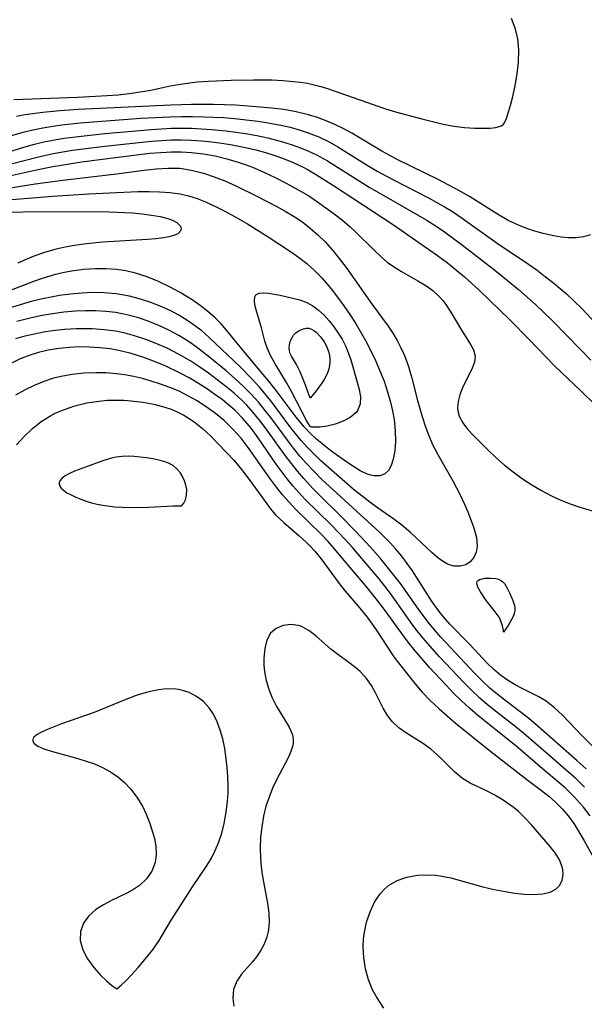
# Model space of a CAD drawing. Header units: inches. Extents: x 1073367 to 1082519, y 1569854 to 1574957.
# Tile 428 of 565: x 1078343 to 1078431, y 1573652 to 1573805. Entities that reach past the tile are written whole.
import ezdxf

# ---------------------------------------------------------------- set-up
doc = ezdxf.new("R2010")
doc.units = ezdxf.units.IN
doc.header["$MEASUREMENT"] = 0
doc.layers.add('CGG_CurvaNivelLidar_v1', color=7, linetype='Continuous', lineweight=30, true_color=0x008008)

msp = doc.modelspace()

# ---------------------------------------------------------------- linework, layer by layer
at = {"layer": 'CGG_CurvaNivelLidar_v1'}
for points in [[(1078342.5406, 1573792.815, 71.5), (1078352.4249, 1573793.1663, 71.5), (1078356.138, 1573793.3362, 71.5), (1078358.7518, 1573793.5386, 71.5), (1078360.4421, 1573793.7257, 71.5), (1078362.1177, 1573793.9611, 71.5), (1078363.7748, 1573794.2512, 71.5), (1078366.8126, 1573794.8869, 71.5), (1078368.7173, 1573795.2256, 71.5), (1078371.0092, 1573795.5054, 71.5), (1078372.7562, 1573795.6471, 71.5), (1078376.2707, 1573795.8078, 71.5), (1078379.7067, 1573795.8599, 71.5), (1078382.5974, 1573795.8173, 71.5), (1078384.2776, 1573795.7338, 71.5), (1078385.9341, 1573795.5982, 71.5), (1078387.0395, 1573795.4694, 71.5), (1078388.1268, 1573795.2988, 71.5), (1078389.1607, 1573795.0825, 71.5), (1078390.1709, 1573794.8135, 71.5), (1078391.2251, 1573794.4719, 71.5), (1078400.2229, 1573791.3525, 71.5), (1078401.743, 1573790.8703, 71.5), (1078405.8535, 1573789.7837, 71.5), (1078409.1532, 1573788.9763, 71.5), (1078410.7886, 1573788.6661, 71.5), (1078412.441, 1573788.457, 71.5), (1078413.9902, 1573788.3514, 71.5), (1078415.3831, 1573788.3285, 71.5), (1078416.4506, 1573788.3683, 71.5), (1078417.3241, 1573788.4709, 71.5), (1078418.201, 1573788.7177, 71.5), (1078418.5, 1573788.9788, 71.5), (1078418.6515, 1573789.1948, 71.5), (1078418.9503, 1573789.8605, 71.5), (1078419.3578, 1573791.0163, 71.5), (1078419.6702, 1573792.0611, 71.5), (1078419.9805, 1573793.257, 71.5), (1078420.3391, 1573794.943, 71.5), (1078420.6285, 1573796.7502, 71.5), (1078420.8207, 1573798.6068, 71.5), (1078420.8805, 1573800.461, 71.5), (1078420.7389, 1573802.2288, 71.5), (1078420.3405, 1573803.872, 71.5), (1078419.7454, 1573805.3549, 71.5)], [(1078432.013, 1573771.7845, 71), (1078430.9264, 1573771.4585, 71), (1078429.7666, 1573771.306, 71), (1078428.5554, 1573771.307, 71), (1078427.4556, 1573771.4207, 71), (1078426.333, 1573771.6151, 71), (1078424.6729, 1573771.9983, 71), (1078422.9948, 1573772.489, 71), (1078421.3233, 1573773.0889, 71), (1078419.2456, 1573774.0273, 71), (1078417.5649, 1573774.9766, 71), (1078413.2393, 1573777.7349, 71), (1078411.486, 1573778.7449, 71), (1078408.4643, 1573780.3185, 71), (1078401.9983, 1573783.4676, 71), (1078399.6138, 1573784.7668, 71), (1078394.9861, 1573787.5752, 71), (1078393.6435, 1573788.3121, 71), (1078392.3518, 1573788.9323, 71), (1078391.0208, 1573789.495, 71), (1078389.6626, 1573789.9949, 71), (1078388.2781, 1573790.425, 71), (1078386.3229, 1573790.8943, 71), (1078384.4213, 1573791.2204, 71), (1078382.4949, 1573791.4603, 71), (1078379.541, 1573791.7247, 71), (1078376.9421, 1573791.8867, 71), (1078373.5279, 1573791.9908, 71), (1078370.1051, 1573792.0012, 71), (1078366.9056, 1573791.9304, 71), (1078352.5579, 1573791.2226, 71), (1078349.6562, 1573791.0308, 71), (1078347.0493, 1573790.768, 71), (1078344.2622, 1573790.3864, 71), (1078342.9451, 1573790.1642, 71)], [(1078341.3159, 1573786.9651, 70.5), (1078343.9864, 1573787.7242, 70.5), (1078345.502, 1573788.0862, 70.5), (1078347.0308, 1573788.3984, 70.5), (1078348.5712, 1573788.6611, 70.5), (1078349.9914, 1573788.8586, 70.5), (1078352.8508, 1573789.1607, 70.5), (1078362.2535, 1573789.8723, 70.5), (1078366.7449, 1573790.1198, 70.5), (1078368.5321, 1573790.1651, 70.5), (1078370.2691, 1573790.1634, 70.5), (1078372.0053, 1573790.1233, 70.5), (1078375.0561, 1573789.9742, 70.5), (1078376.7913, 1573789.8347, 70.5), (1078379.9882, 1573789.4719, 70.5), (1078381.4484, 1573789.2587, 70.5), (1078383.9685, 1573788.8043, 70.5), (1078385.4004, 1573788.4781, 70.5), (1078386.8115, 1573788.0932, 70.5), (1078388.1966, 1573787.64, 70.5), (1078389.8524, 1573786.9787, 70.5), (1078391.4564, 1573786.2035, 70.5), (1078392.7905, 1573785.454, 70.5), (1078397.3364, 1573782.6095, 70.5), (1078398.9114, 1573781.6846, 70.5), (1078401.4297, 1573780.3358, 70.5), (1078406.8966, 1573777.5443, 70.5), (1078409.4671, 1573776.1045, 70.5), (1078410.591, 1573775.412, 70.5), (1078411.9644, 1573774.493, 70.5), (1078417.5517, 1573770.49, 70.5), (1078422.3725, 1573767.2466, 70.5), (1078423.7207, 1573766.2907, 70.5), (1078425.0441, 1573765.2984, 70.5), (1078426.3403, 1573764.2696, 70.5), (1078428.2661, 1573762.6158, 70.5), (1078429.4677, 1573761.4978, 70.5), (1078430.6398, 1573760.3476, 70.5), (1078432.9038, 1573757.9675, 70.5)], [(1078338.5612, 1573783.6787, 70), (1078344.0796, 1573785.4064, 70), (1078345.7554, 1573785.8681, 70), (1078347.1777, 1573786.2057, 70), (1078348.6111, 1573786.4948, 70), (1078350.3482, 1573786.7821, 70), (1078352.0961, 1573787.0196, 70), (1078356.6403, 1573787.5028, 70), (1078363.9184, 1573788.1501, 70), (1078366.9973, 1573788.3203, 70), (1078368.5366, 1573788.3488, 70), (1078370.1039, 1573788.3271, 70), (1078371.6695, 1573788.258, 70), (1078373.2324, 1573788.1465, 70), (1078375.5034, 1573787.9167, 70), (1078378.5005, 1573787.501, 70), (1078380.2421, 1573787.1925, 70), (1078381.9666, 1573786.8255, 70), (1078383.2919, 1573786.4925, 70), (1078384.6017, 1573786.1173, 70), (1078385.8938, 1573785.6995, 70), (1078387.0212, 1573785.291, 70), (1078388.1285, 1573784.8387, 70), (1078389.4896, 1573784.1948, 70), (1078391.1862, 1573783.2518, 70), (1078397.6611, 1573779.1876, 70), (1078400.2951, 1573777.6706, 70), (1078403.3764, 1573775.956, 70), (1078406.5167, 1573774.119, 70), (1078408.0517, 1573773.1452, 70), (1078409.3371, 1573772.2709, 70), (1078412.3636, 1573770.0402, 70), (1078417.4094, 1573766.0837, 70), (1078420.824, 1573763.3125, 70), (1078423.469, 1573760.9689, 70), (1078426.0193, 1573758.5336, 70), (1078428.4961, 1573756.0374, 70), (1078432.0508, 1573752.3504, 70)], [(1078338.4401, 1573781.8669, 69.5), (1078346.1415, 1573783.8576, 69.5), (1078348.6221, 1573784.4132, 69.5), (1078351.655, 1573784.9265, 69.5), (1078353.3193, 1573785.1566, 69.5), (1078356.6618, 1573785.5569, 69.5), (1078363.8744, 1573786.3177, 69.5), (1078365.46, 1573786.4379, 69.5), (1078366.9993, 1573786.5122, 69.5), (1078368.5379, 1573786.5333, 69.5), (1078370.1036, 1573786.4904, 69.5), (1078371.6661, 1573786.3849, 69.5), (1078373.2502, 1573786.2182, 69.5), (1078374.8288, 1573786.0011, 69.5), (1078376.4011, 1573785.7422, 69.5), (1078378.486, 1573785.3366, 69.5), (1078380.0997, 1573784.962, 69.5), (1078381.5781, 1573784.5596, 69.5), (1078383.0377, 1573784.1018, 69.5), (1078384.4751, 1573783.5859, 69.5), (1078385.8856, 1573783.006, 69.5), (1078387.4282, 1573782.273, 69.5), (1078388.1845, 1573781.8742, 69.5), (1078389.5209, 1573781.1059, 69.5), (1078392.1327, 1573779.4441, 69.5), (1078401.4651, 1573773.3353, 69.5), (1078408.2885, 1573768.5717, 69.5), (1078409.7977, 1573767.4395, 69.5), (1078411.2718, 1573766.261, 69.5), (1078412.4394, 1573765.279, 69.5), (1078414.6956, 1573763.2382, 69.5), (1078419.5274, 1573758.536, 69.5), (1078422.485, 1573755.5617, 69.5), (1078426.4136, 1573751.4522, 69.5), (1078430.5454, 1573747.5505, 69.5), (1078432.6691, 1573745.4545, 69.5)], [(1078339.9692, 1573780.5163, 69), (1078346.046, 1573781.8702, 69), (1078348.5878, 1573782.3866, 69), (1078351.2006, 1573782.827, 69), (1078353.0152, 1573783.0971, 69), (1078361.9869, 1573784.2743, 69), (1078363.6591, 1573784.4524, 69), (1078365.3292, 1573784.5888, 69), (1078366.9967, 1573784.6647, 69), (1078368.5422, 1573784.6618, 69), (1078370.1121, 1573784.572, 69), (1078371.9528, 1573784.3553, 69), (1078373.779, 1573784.0309, 69), (1078375.5865, 1573783.6062, 69), (1078377.3694, 1573783.0796, 69), (1078378.4529, 1573782.7023, 69), (1078379.5637, 1573782.2744, 69), (1078381.3269, 1573781.5215, 69), (1078383.0656, 1573780.7036, 69), (1078384.7799, 1573779.833, 69), (1078387.1419, 1573778.5239, 69), (1078388.2923, 1573777.8238, 69), (1078389.6443, 1573776.9332, 69), (1078392.2598, 1573775.0449, 69), (1078393.5193, 1573774.0553, 69), (1078394.7304, 1573773.026, 69), (1078395.5519, 1573772.27, 69), (1078398.4832, 1573769.3378, 69), (1078399.5732, 1573768.32, 69), (1078400.4823, 1573767.5688, 69), (1078401.4284, 1573766.8828, 69), (1078402.6863, 1573766.1008, 69), (1078405.2378, 1573764.6808, 69), (1078406.4593, 1573763.9372, 69), (1078407.5549, 1573763.1364, 69), (1078408.4988, 1573762.272, 69), (1078409.1268, 1573761.5661, 69), (1078409.6903, 1573760.8214, 69), (1078410.5122, 1573759.5223, 69), (1078411.968, 1573756.9841, 69), (1078413.3621, 1573754.9076, 69), (1078413.8749, 1573753.9435, 69), (1078414.1067, 1573752.9683, 69), (1078413.9999, 1573752.0586, 69), (1078413.6615, 1573751.1072, 69), (1078412.1536, 1573748.0487, 69), (1078411.7375, 1573746.9923, 69), (1078411.4582, 1573745.9301, 69), (1078411.3801, 1573744.8787, 69), (1078411.4595, 1573744.2536, 69), (1078411.629, 1573743.6858, 69), (1078412.1746, 1573742.65, 69), (1078412.943, 1573741.6498, 69), (1078413.8617, 1573740.6582, 69), (1078416.0792, 1573738.4455, 69), (1078417.339, 1573737.2376, 69), (1078418.6605, 1573736.08, 69), (1078420.0198, 1573735.0208, 69), (1078421.4488, 1573733.9585, 69), (1078422.8861, 1573733.0085, 69), (1078424.3985, 1573732.1248, 69), (1078425.9643, 1573731.3077, 69), (1078427.3837, 1573730.6453, 69), (1078428.8293, 1573730.0598, 69), (1078430.2067, 1573729.5913, 69), (1078433.6708, 1573728.5516, 69)], [(1078326.9982, 1573776.6566, 68.5), (1078345.8728, 1573779.7166, 68.5), (1078350.143, 1573780.3003, 68.5), (1078358.4749, 1573781.2652, 68.5), (1078362.7813, 1573781.8268, 68.5), (1078364.6163, 1573782.0361, 68.5), (1078366.4335, 1573782.1535, 68.5), (1078368.2315, 1573782.1164, 68.5), (1078368.6493, 1573782.0778, 68.5), (1078370.3258, 1573781.8005, 68.5), (1078371.9849, 1573781.3632, 68.5), (1078373.6296, 1573780.804, 68.5), (1078375.2617, 1573780.1521, 68.5), (1078376.9953, 1573779.3781, 68.5), (1078380.2596, 1573777.792, 68.5), (1078383.231, 1573776.2531, 68.5), (1078384.6488, 1573775.465, 68.5), (1078386.0322, 1573774.6329, 68.5), (1078387.3666, 1573773.7386, 68.5), (1078388.5363, 1573772.8429, 68.5), (1078389.7134, 1573771.8031, 68.5), (1078390.8276, 1573770.6897, 68.5), (1078391.9586, 1573769.436, 68.5), (1078393.0336, 1573768.127, 68.5), (1078394.086, 1573766.7343, 68.5), (1078398.1479, 1573761.0075, 68.5), (1078400.6206, 1573757.6141, 68.5), (1078401.3556, 1573756.5138, 68.5), (1078402.008, 1573755.4052, 68.5), (1078402.5978, 1573754.2575, 68.5), (1078403.1253, 1573753.0749, 68.5), (1078403.7673, 1573751.351, 68.5), (1078404.3065, 1573749.5814, 68.5), (1078405.1908, 1573746.1131, 68.5), (1078405.8848, 1573743.5851, 68.5), (1078406.3401, 1573742.1632, 68.5), (1078406.8603, 1573740.7651, 68.5), (1078407.5647, 1573739.1719, 68.5), (1078408.354, 1573737.6179, 68.5), (1078410.6282, 1573733.6468, 68.5), (1078411.7802, 1573731.4513, 68.5), (1078412.4041, 1573730.1207, 68.5), (1078412.9717, 1573728.8072, 68.5), (1078413.9185, 1573726.3316, 68.5), (1078414.3248, 1573724.8554, 68.5), (1078414.4413, 1573723.4971, 68.5), (1078414.2713, 1573722.5653, 68.5), (1078413.8977, 1573721.7497, 68.5), (1078413.3544, 1573721.085, 68.5), (1078412.667, 1573720.6145, 68.5), (1078411.7793, 1573720.3679, 68.5), (1078410.8093, 1573720.4, 68.5), (1078409.819, 1573720.7091, 68.5), (1078409.0335, 1573721.1618, 68.5), (1078408.2548, 1573721.7579, 68.5), (1078407.4637, 1573722.4554, 68.5), (1078404.1024, 1573725.5871, 68.5), (1078402.7153, 1573726.7475, 68.5), (1078401.4912, 1573727.6563, 68.5), (1078398.9537, 1573729.4347, 68.5), (1078397.7534, 1573730.3276, 68.5), (1078395.2077, 1573732.3552, 68.5), (1078393.8709, 1573733.4833, 68.5), (1078390.1947, 1573736.7535, 68.5), (1078389.1652, 1573737.7168, 68.5), (1078388.127, 1573738.7774, 68.5), (1078387.1328, 1573739.8867, 68.5), (1078386.1792, 1573741.0373, 68.5), (1078385.2147, 1573742.2832, 68.5), (1078382.604, 1573745.7856, 68.5), (1078381.7396, 1573746.8802, 68.5), (1078380.6527, 1573748.1602, 68.5), (1078379.5204, 1573749.4008, 68.5), (1078377.6324, 1573751.3161, 68.5), (1078373.8464, 1573754.9602, 68.5), (1078372.8076, 1573755.9271, 68.5), (1078371.7384, 1573756.8531, 68.5), (1078370.5908, 1573757.7429, 68.5), (1078369.3947, 1573758.566, 68.5), (1078368.1536, 1573759.3194, 68.5), (1078366.8964, 1573759.9866, 68.5), (1078365.6044, 1573760.5866, 68.5), (1078363.9269, 1573761.254, 68.5), (1078362.2123, 1573761.8186, 68.5), (1078360.4673, 1573762.273, 68.5), (1078358.4233, 1573762.6371, 68.5), (1078356.5402, 1573762.7979, 68.5), (1078354.8126, 1573762.8226, 68.5), (1078353.077, 1573762.7519, 68.5), (1078351.3387, 1573762.5979, 68.5), (1078349.6029, 1573762.3655, 68.5), (1078348.5959, 1573762.1935, 68.5), (1078346.9781, 1573761.8568, 68.5), (1078345.2557, 1573761.4295, 68.5), (1078343.5413, 1573760.9521, 68.5), (1078340.1336, 1573759.9054, 68.5)], [(1078342.2871, 1573777.2579, 68), (1078348.5435, 1573777.7803, 68), (1078354.1868, 1573778.1417, 68), (1078358.5322, 1573778.367, 68), (1078361.8215, 1573778.4981, 68), (1078363.5476, 1573778.5211, 68), (1078365.161, 1573778.4878, 68), (1078366.7546, 1573778.3722, 68), (1078368.3227, 1573778.1401, 68), (1078369.6551, 1573777.8228, 68), (1078370.9662, 1573777.4083, 68), (1078372.2579, 1573776.9132, 68), (1078373.8206, 1573776.2145, 68), (1078375.3611, 1573775.4395, 68), (1078376.8826, 1573774.6081, 68), (1078378.7685, 1573773.5077, 68), (1078382.0186, 1573771.4986, 68), (1078385.7987, 1573769.0057, 68), (1078386.9298, 1573768.19, 68), (1078388.0194, 1573767.3248, 68), (1078389.193, 1573766.2606, 68), (1078390.3003, 1573765.1178, 68), (1078391.773, 1573763.391, 68), (1078392.7794, 1573762.1029, 68), (1078393.7521, 1573760.7771, 68), (1078394.687, 1573759.4153, 68), (1078395.5246, 1573758.1066, 68), (1078396.3252, 1573756.7703, 68), (1078397.0891, 1573755.4102, 68), (1078397.8135, 1573754.0285, 68), (1078398.6494, 1573752.2869, 68), (1078399.3438, 1573750.6897, 68), (1078399.9748, 1573749.0757, 68), (1078400.5313, 1573747.4504, 68), (1078400.9959, 1573745.8194, 68), (1078401.2982, 1573744.4663, 68), (1078401.5241, 1573743.1249, 68), (1078401.7051, 1573741.3887, 68), (1078401.7394, 1573739.7291, 68), (1078401.6275, 1573738.2946, 68), (1078401.3943, 1573737.0029, 68), (1078401.0947, 1573736.0308, 68), (1078400.6595, 1573735.2463, 68), (1078400.0882, 1573734.7199, 68), (1078399.3807, 1573734.4218, 68), (1078398.4661, 1573734.3822, 68), (1078397.9112, 1573734.4917, 68), (1078397.2471, 1573734.7195, 68), (1078396.2624, 1573735.2033, 68), (1078395.2435, 1573735.8268, 68), (1078394.192, 1573736.5448, 68), (1078391.8993, 1573738.1894, 68), (1078390.6846, 1573739.1083, 68), (1078389.4976, 1573740.1031, 68), (1078388.5276, 1573741.0316, 68), (1078387.601, 1573742.0261, 68), (1078386.3665, 1573743.5072, 68), (1078383.062, 1573747.8499, 68), (1078382.0342, 1573749.1402, 68), (1078378.1033, 1573753.8535, 68), (1078375.5449, 1573757.0072, 68), (1078374.6949, 1573757.9863, 68), (1078373.8, 1573758.9127, 68), (1078372.6646, 1573759.9182, 68), (1078371.4542, 1573760.8435, 68), (1078370.1871, 1573761.7067, 68), (1078368.357, 1573762.8212, 68), (1078366.7107, 1573763.706, 68), (1078364.9786, 1573764.5394, 68), (1078363.2102, 1573765.2725, 68), (1078361.4006, 1573765.8653, 68), (1078359.9338, 1573766.2071, 68), (1078358.4437, 1573766.4311, 68), (1078356.83, 1573766.5424, 68), (1078355.2056, 1573766.536, 68), (1078353.3444, 1573766.4023, 68), (1078351.4881, 1573766.1497, 68), (1078350.1302, 1573765.892, 68), (1078348.7841, 1573765.5697, 68), (1078346.9296, 1573765.0059, 68), (1078345.601, 1573764.5279, 68), (1078335.2427, 1573760.5554, 68)], [(1078340.6291, 1573775.2702, 67.5), (1078343.9439, 1573775.3643, 67.5), (1078352.4034, 1573775.4232, 67.5), (1078357.2977, 1573775.3428, 67.5), (1078360.9359, 1573775.1829, 67.5), (1078362.4684, 1573775.0489, 67.5), (1078363.9171, 1573774.8657, 67.5), (1078365.251, 1573774.6305, 67.5), (1078366.4298, 1573774.3376, 67.5), (1078367.2773, 1573774.0311, 67.5), (1078367.848, 1573773.7185, 67.5), (1078368.4234, 1573773.1228, 67.5), (1078368.513, 1573772.701, 67.5), (1078368.3619, 1573772.3021, 67.5), (1078367.9615, 1573771.9549, 67.5), (1078367.3514, 1573771.6829, 67.5), (1078366.6196, 1573771.493, 67.5), (1078365.7642, 1573771.3455, 67.5), (1078364.5894, 1573771.1923, 67.5), (1078363.3005, 1573771.0632, 67.5), (1078356.3178, 1573770.6406, 67.5), (1078353.4023, 1573770.3558, 67.5), (1078351.9486, 1573770.1547, 67.5), (1078350.5283, 1573769.9039, 67.5), (1078349.125, 1573769.5906, 67.5), (1078347.437, 1573769.1106, 67.5), (1078345.7864, 1573768.5316, 67.5), (1078344.1772, 1573767.8606, 67.5), (1078343.1523, 1573767.3763, 67.5)], [(1078433.8925, 1573690.9883, 69), (1078430.6456, 1573694.1221, 69), (1078427.639, 1573697.2522, 69), (1078426.4323, 1573698.4081, 69), (1078425.1436, 1573699.4207, 69), (1078423.9799, 1573700.1169, 69), (1078421.498, 1573701.3481, 69), (1078420.2949, 1573701.9907, 69), (1078419.1165, 1573702.7126, 69), (1078418.0914, 1573703.4467, 69), (1078417.0193, 1573704.3445, 69), (1078415.96, 1573705.3615, 69), (1078413.218, 1573708.295, 69), (1078410.203, 1573711.411, 69), (1078409.2018, 1573712.5395, 69), (1078408.5389, 1573713.357, 69), (1078407.3605, 1573714.9925, 69), (1078404.4034, 1573719.6455, 69), (1078403.5855, 1573720.8045, 69), (1078402.7213, 1573721.9311, 69), (1078401.8153, 1573723.0236, 69), (1078400.9608, 1573723.9803, 69), (1078400.0704, 1573724.8998, 69), (1078399.2994, 1573725.6361, 69), (1078391.4599, 1573732.7748, 69), (1078390.3851, 1573733.7964, 69), (1078389.0161, 1573735.1633, 69), (1078387.9558, 1573736.2999, 69), (1078386.9317, 1573737.474, 69), (1078385.941, 1573738.6798, 69), (1078384.9818, 1573739.9128, 69), (1078382.3878, 1573743.4422, 69), (1078381.4934, 1573744.6171, 69), (1078380.563, 1573745.7607, 69), (1078379.3771, 1573747.0803, 69), (1078378.1236, 1573748.3367, 69), (1078376.8231, 1573749.5252, 69), (1078375.4847, 1573750.675, 69), (1078372.936, 1573752.7632, 69), (1078370.8068, 1573754.4137, 69), (1078369.955, 1573755.0287, 69), (1078369.0574, 1573755.6274, 69), (1078368.1361, 1573756.189, 69), (1078366.6055, 1573757.0133, 69), (1078365.0267, 1573757.7453, 69), (1078363.3636, 1573758.4053, 69), (1078361.7296, 1573758.949, 69), (1078360.068, 1573759.3939, 69), (1078358.3813, 1573759.7235, 69), (1078356.7913, 1573759.9129, 69), (1078355.1865, 1573760.0012, 69), (1078353.6387, 1573760.0044, 69), (1078352.0861, 1573759.9393, 69), (1078350.3167, 1573759.7904, 69), (1078348.5516, 1573759.5592, 69), (1078346.9253, 1573759.2677, 69), (1078345.3071, 1573758.9153, 69), (1078343.0233, 1573758.3379, 69)], [(1078431.3297, 1573688.9365, 69.5), (1078429.9578, 1573690.19, 69.5), (1078423.4966, 1573695.9014, 69.5), (1078422.1919, 1573696.9859, 69.5), (1078418.7377, 1573699.5838, 69.5), (1078417.5509, 1573700.514, 69.5), (1078416.3981, 1573701.4869, 69.5), (1078415.1799, 1573702.6139, 69.5), (1078414.0095, 1573703.7912, 69.5), (1078408.7922, 1573709.3796, 69.5), (1078407.7832, 1573710.5212, 69.5), (1078406.8122, 1573711.6989, 69.5), (1078405.305, 1573713.7163, 69.5), (1078402.5143, 1573717.6876, 69.5), (1078401.5123, 1573719.0132, 69.5), (1078399.4022, 1573721.5943, 69.5), (1078397.8849, 1573723.3223, 69.5), (1078395.5825, 1573725.7889, 69.5), (1078393.211, 1573728.1919, 69.5), (1078389.9558, 1573731.4051, 69.5), (1078388.8963, 1573732.4934, 69.5), (1078387.5376, 1573733.9831, 69.5), (1078386.5608, 1573735.1374, 69.5), (1078384.6905, 1573737.5191, 69.5), (1078381.5364, 1573741.8803, 69.5), (1078380.4881, 1573743.2632, 69.5), (1078379.3826, 1573744.592, 69.5), (1078378.678, 1573745.3565, 69.5), (1078377.9435, 1573746.0928, 69.5), (1078376.7087, 1573747.2176, 69.5), (1078375.4188, 1573748.2881, 69.5), (1078374.0896, 1573749.3199, 69.5), (1078372.7492, 1573750.3099, 69.5), (1078371.3824, 1573751.2669, 69.5), (1078369.9868, 1573752.1809, 69.5), (1078368.1051, 1573753.2905, 69.5), (1078366.4488, 1573754.1377, 69.5), (1078364.7516, 1573754.8971, 69.5), (1078363.0206, 1573755.5691, 69.5), (1078361.26, 1573756.1456, 69.5), (1078359.8198, 1573756.5301, 69.5), (1078358.3622, 1573756.8311, 69.5), (1078356.5457, 1573757.0754, 69.5), (1078354.7117, 1573757.2009, 69.5), (1078353.4795, 1573757.2286, 69.5), (1078352.2452, 1573757.2135, 69.5), (1078350.3856, 1573757.1089, 69.5), (1078348.533, 1573756.9028, 69.5), (1078347.1303, 1573756.6746, 69.5), (1078345.7361, 1573756.3941, 69.5), (1078344.2636, 1573756.0478, 69.5), (1078342.805, 1573755.6543, 69.5)], [(1078431.0979, 1573686.0874, 70), (1078429.7335, 1573687.427, 70), (1078428.307, 1573688.7041, 70), (1078425.7892, 1573690.8417, 70), (1078421.677, 1573694.4087, 70), (1078420.5212, 1573695.3696, 70), (1078417.2664, 1573697.9091, 70), (1078416.0429, 1573698.8988, 70), (1078414.847, 1573699.923, 70), (1078413.5745, 1573701.0994, 70), (1078412.3413, 1573702.3187, 70), (1078408.5695, 1573706.3236, 70), (1078406.3355, 1573708.8465, 70), (1078405.272, 1573710.1554, 70), (1078404.4332, 1573711.2608, 70), (1078400.977, 1573716.1248, 70), (1078400.1031, 1573717.2831, 70), (1078399.2028, 1573718.4216, 70), (1078397.4297, 1573720.5455, 70), (1078395.0856, 1573723.2639, 70), (1078394.0072, 1573724.4566, 70), (1078391.7781, 1573726.7776, 70), (1078387.7091, 1573730.8019, 70), (1078386.7711, 1573731.7937, 70), (1078385.8495, 1573732.8523, 70), (1078384.964, 1573733.9448, 70), (1078383.2656, 1573736.2048, 70), (1078380.4441, 1573740.3114, 70), (1078379.4019, 1573741.7443, 70), (1078378.0866, 1573743.3229, 70), (1078376.8087, 1573744.5966, 70), (1078375.9103, 1573745.38, 70), (1078374.8383, 1573746.2318, 70), (1078373.7286, 1573747.0454, 70), (1078372.59, 1573747.8285, 70), (1078371.1816, 1573748.741, 70), (1078369.7398, 1573749.6057, 70), (1078368.2602, 1573750.4065, 70), (1078366.1254, 1573751.4032, 70), (1078364.3651, 1573752.1312, 70), (1078362.5781, 1573752.7907, 70), (1078360.7658, 1573753.364, 70), (1078359.0403, 1573753.8009, 70), (1078357.4679, 1573754.0889, 70), (1078355.8892, 1573754.2769, 70), (1078354.302, 1573754.3776, 70), (1078352.7123, 1573754.3959, 70), (1078351.1259, 1573754.3306, 70), (1078349.5493, 1573754.1748, 70), (1078347.8654, 1573753.8911, 70), (1078346.3827, 1573753.5334, 70), (1078344.9269, 1573753.0791, 70), (1078343.5253, 1573752.5362, 70), (1078342.1572, 1573751.9075, 70)], [(1078431.9727, 1573681.6291, 70.5), (1078430.916, 1573682.9752, 70.5), (1078429.5445, 1573684.5347, 70.5), (1078428.0543, 1573685.9922, 70.5), (1078426.7925, 1573687.1053, 70.5), (1078424.1994, 1573689.2749, 70.5), (1078420.7379, 1573692.2357, 70.5), (1078418.8919, 1573693.7796, 70.5), (1078414.5397, 1573697.2379, 70.5), (1078413.2427, 1573698.3361, 70.5), (1078411.9892, 1573699.4934, 70.5), (1078410.7755, 1573700.6969, 70.5), (1078409.5889, 1573701.9318, 70.5), (1078407.037, 1573704.6916, 70.5), (1078404.795, 1573707.2558, 70.5), (1078403.7286, 1573708.5796, 70.5), (1078402.1532, 1573710.7072, 70.5), (1078400.2931, 1573713.3103, 70.5), (1078398.7669, 1573715.3403, 70.5), (1078397.0748, 1573717.3996, 70.5), (1078394.9594, 1573719.8894, 70.5), (1078392.259, 1573723.14, 70.5), (1078391.2823, 1573724.2323, 70.5), (1078390.2755, 1573725.2968, 70.5), (1078386.2629, 1573729.2332, 70.5), (1078385.2382, 1573730.3054, 70.5), (1078384.2392, 1573731.4592, 70.5), (1078383.286, 1573732.6579, 70.5), (1078382.3649, 1573733.8873, 70.5), (1078378.8817, 1573738.8236, 70.5), (1078377.8004, 1573740.223, 70.5), (1078376.4901, 1573741.696, 70.5), (1078375.182, 1573742.974, 70.5), (1078373.8288, 1573744.0968, 70.5), (1078372.3937, 1573745.1262, 70.5), (1078370.8952, 1573746.075, 70.5), (1078369.554, 1573746.8343, 70.5), (1078368.1722, 1573747.5215, 70.5), (1078366.7556, 1573748.1201, 70.5), (1078365.3045, 1573748.6453, 70.5), (1078363.8286, 1573749.1103, 70.5), (1078362.4802, 1573749.4834, 70.5), (1078361.1282, 1573749.8015, 70.5), (1078359.765, 1573750.0597, 70.5), (1078358.3923, 1573750.2482, 70.5), (1078356.8599, 1573750.3665, 70.5), (1078355.3236, 1573750.3987, 70.5), (1078353.4531, 1573750.3334, 70.5), (1078351.5968, 1573750.1439, 70.5), (1078350.1263, 1573749.8885, 70.5), (1078348.6804, 1573749.5326, 70.5), (1078347.1818, 1573749.04, 70.5), (1078345.7201, 1573748.4429, 70.5), (1078344.2974, 1573747.7551, 70.5), (1078342.787, 1573746.906, 70.5)], [(1078342.9782, 1573739.2195, 71), (1078344.1552, 1573740.5278, 71), (1078345.4147, 1573741.7358, 71), (1078346.7684, 1573742.8143, 71), (1078348.145, 1573743.6856, 71), (1078348.9452, 1573744.103, 71), (1078350.2225, 1573744.6561, 71), (1078352.0159, 1573745.2569, 71), (1078353.8659, 1573745.7067, 71), (1078355.7528, 1573746.0072, 71), (1078357.0851, 1573746.1233, 71), (1078358.4217, 1573746.1596, 71), (1078359.5868, 1573746.1262, 71), (1078360.7489, 1573746.0421, 71), (1078362.5292, 1573745.8303, 71), (1078364.2814, 1573745.5107, 71), (1078365.9875, 1573745.0598, 71), (1078366.9469, 1573744.726, 71), (1078367.8794, 1573744.3331, 71), (1078368.8901, 1573743.8183, 71), (1078369.7311, 1573743.3158, 71), (1078370.5399, 1573742.7613, 71), (1078371.8221, 1573741.7241, 71), (1078373.0389, 1573740.5894, 71), (1078375.4791, 1573738.0927, 71), (1078376.7063, 1573736.7578, 71), (1078377.8764, 1573735.3834, 71), (1078379.2317, 1573733.6124, 71), (1078381.5172, 1573730.3968, 71), (1078382.3136, 1573729.3394, 71), (1078383.1624, 1573728.3525, 71), (1078384.413, 1573727.1624, 71), (1078386.8281, 1573725.1077, 71), (1078387.8893, 1573724.1308, 71), (1078388.5337, 1573723.4829, 71), (1078389.217, 1573722.7358, 71), (1078390.1559, 1573721.5944, 71), (1078392.9923, 1573717.711, 71), (1078393.9561, 1573716.5145, 71), (1078395.9749, 1573714.1621, 71), (1078397.3419, 1573712.4867, 71), (1078398.6668, 1573710.6458, 71), (1078401.5183, 1573706.3417, 71), (1078402.5579, 1573704.9182, 71), (1078404.7368, 1573702.1621, 71), (1078405.8857, 1573700.8468, 71), (1078407.1485, 1573699.5577, 71), (1078408.4636, 1573698.3136, 71), (1078410.9895, 1573696.058, 71), (1078416.5638, 1573691.6166, 71), (1078422.1106, 1573687.2996, 71), (1078424.4112, 1573685.5816, 71), (1078425.53, 1573684.7058, 71), (1078426.5995, 1573683.7858, 71), (1078427.6774, 1573682.7089, 71), (1078428.5557, 1573681.6569, 71), (1078429.4193, 1573680.4423, 71), (1078430.2188, 1573679.169, 71), (1078430.9796, 1573677.8571, 71), (1078432.9802, 1573674.2415, 71)], [(1078399.928, 1573651.8166, 71.5), (1078398.7833, 1573653.5668, 71.5), (1078398.1933, 1573654.6569, 71.5), (1078397.5712, 1573656.2124, 71.5), (1078397.1196, 1573657.9058, 71.5), (1078396.8496, 1573659.6453, 71.5), (1078396.7618, 1573661.4016, 71.5), (1078396.806, 1573662.5015, 71.5), (1078396.9318, 1573663.5882, 71.5), (1078397.2756, 1573665.1801, 71.5), (1078397.8065, 1573666.7697, 71.5), (1078398.5061, 1573668.2492, 71.5), (1078399.3872, 1573669.5704, 71.5), (1078399.9906, 1573670.2402, 71.5), (1078400.6673, 1573670.8241, 71.5), (1078402.0155, 1573671.6121, 71.5), (1078403.5344, 1573672.1411, 71.5), (1078405.1712, 1573672.4371, 71.5), (1078406.5487, 1573672.5126, 71.5), (1078407.956, 1573672.4416, 71.5), (1078408.7009, 1573672.3446, 71.5), (1078410.334, 1573672.0171, 71.5), (1078411.9798, 1573671.5854, 71.5), (1078415.3066, 1573670.6479, 71.5), (1078417.0446, 1573670.2331, 71.5), (1078418.7714, 1573669.8961, 71.5), (1078420.2778, 1573669.668, 71.5), (1078421.7339, 1573669.5195, 71.5), (1078423.1148, 1573669.4671, 71.5), (1078424.6351, 1573669.5646, 71.5), (1078425.7409, 1573669.8172, 71.5), (1078426.6392, 1573670.268, 71.5), (1078427.2416, 1573670.8872, 71.5), (1078427.6196, 1573671.6617, 71.5), (1078427.7696, 1573672.5416, 71.5), (1078427.7201, 1573673.2834, 71.5), (1078427.6195, 1573673.7435, 71.5), (1078427.1946, 1573674.8384, 71.5), (1078426.5362, 1573675.9116, 71.5), (1078425.7164, 1573676.9644, 71.5), (1078422.8657, 1573680.2486, 71.5), (1078421.8831, 1573681.3144, 71.5), (1078420.8218, 1573682.3263, 71.5), (1078420.0309, 1573682.9736, 71.5), (1078419.2019, 1573683.5799, 71.5), (1078418.2819, 1573684.1892, 71.5), (1078417.1385, 1573684.8581, 71.5), (1078415.9756, 1573685.4611, 71.5), (1078413.3465, 1573686.7399, 71.5), (1078412.1435, 1573687.4659, 71.5), (1078410.9052, 1573688.4741, 71.5), (1078408.6416, 1573690.7598, 71.5), (1078407.2544, 1573692.0198, 71.5), (1078405.9586, 1573692.935, 71.5), (1078403.4571, 1573694.4672, 71.5), (1078402.2895, 1573695.2854, 71.5), (1078401.2655, 1573696.2307, 71.5), (1078400.5102, 1573697.2303, 71.5), (1078399.8658, 1573698.342, 71.5), (1078398.6711, 1573700.7149, 71.5), (1078398.0047, 1573701.8876, 71.5), (1078397.2638, 1573702.9398, 71.5), (1078396.8478, 1573703.4359, 71.5), (1078396.2526, 1573704.0521, 71.5), (1078395.614, 1573704.625, 71.5), (1078394.3275, 1573705.6106, 71.5), (1078393.0037, 1573706.5379, 71.5), (1078391.7224, 1573707.4872, 71.5), (1078389.434, 1573709.5048, 71.5), (1078388.3333, 1573710.3864, 71.5), (1078387.1919, 1573711.0184, 71.5), (1078386.7058, 1573711.1743, 71.5), (1078385.4984, 1573711.3211, 71.5), (1078384.3119, 1573711.1709, 71.5), (1078383.2365, 1573710.7335, 71.5), (1078382.3722, 1573709.9953, 71.5), (1078381.7901, 1573708.9213, 71.5), (1078381.4657, 1573707.6038, 71.5), (1078381.3359, 1573706.1313, 71.5), (1078381.3398, 1573705.0834, 71.5), (1078381.4329, 1573704.0145, 71.5), (1078381.7005, 1573702.6514, 71.5), (1078382.1033, 1573701.3013, 71.5), (1078382.6154, 1573699.9679, 71.5), (1078383.2245, 1573698.7075, 71.5), (1078385.2382, 1573695.4308, 71.5), (1078385.5328, 1573694.8232, 71.5), (1078385.7504, 1573694.2163, 71.5), (1078385.822, 1573693.9234, 71.5), (1078385.8839, 1573693.4475, 71.5), (1078385.8738, 1573692.9655, 71.5), (1078385.8123, 1573692.5532, 71.5), (1078385.5364, 1573691.6285, 71.5), (1078385.1129, 1573690.6749, 71.5), (1078383.2924, 1573687.2466, 71.5), (1078382.6875, 1573685.9357, 71.5), (1078382.1352, 1573684.5634, 71.5), (1078381.6611, 1573683.1371, 71.5), (1078381.2746, 1573681.5971, 71.5), (1078380.9959, 1573679.9736, 71.5), (1078380.8273, 1573678.325, 71.5), (1078380.7616, 1573676.666, 71.5), (1078380.7973, 1573675.0102, 71.5), (1078380.8982, 1573673.7424, 71.5), (1078381.0557, 1573672.5595, 71.5), (1078381.2566, 1573671.3908, 71.5), (1078381.9249, 1573667.8125, 71.5), (1078382.0878, 1573666.4993, 71.5), (1078382.1436, 1573665.218, 71.5), (1078382.0529, 1573663.9782, 71.5), (1078381.7934, 1573662.8223, 71.5), (1078381.3787, 1573661.7267, 71.5), (1078380.8293, 1573660.7043, 71.5), (1078380.1936, 1573659.7967, 71.5), (1078379.4941, 1573658.9483, 71.5), (1078377.8713, 1573657.084, 71.5), (1078377.1289, 1573655.9827, 71.5), (1078376.6439, 1573654.7269, 71.5), (1078376.499, 1573653.3884, 71.5), (1078376.6737, 1573652.1457, 71.5)]]:
    msp.add_polyline3d(points, dxfattribs=at)
for points in [[(1078388.5, 1573742.0446, 67.5), (1078387.9701, 1573742.9878, 67.5), (1078385.6061, 1573747.4955, 67.5), (1078384.8421, 1573748.8706, 67.5), (1078383.104, 1573751.7907, 67.5), (1078382.3694, 1573753.0905, 67.5), (1078381.835, 1573754.2388, 67.5), (1078381.488, 1573755.281, 67.5), (1078380.9461, 1573757.375, 67.5), (1078380.1299, 1573760.1379, 67.5), (1078379.9403, 1573760.9296, 67.5), (1078379.8563, 1573761.6186, 67.5), (1078379.9255, 1573762.1724, 67.5), (1078380.1021, 1573762.466, 67.5), (1078380.2705, 1573762.5944, 67.5), (1078380.6109, 1573762.724, 67.5), (1078381.2656, 1573762.7896, 67.5), (1078382.0532, 1573762.7399, 67.5), (1078382.9338, 1573762.6095, 67.5), (1078383.8752, 1573762.4256, 67.5), (1078386.923, 1573761.7004, 67.5), (1078387.9731, 1573761.3212, 67.5), (1078388.9231, 1573760.7905, 67.5), (1078389.8229, 1573760.1134, 67.5), (1078390.6752, 1573759.3233, 67.5), (1078391.4793, 1573758.4446, 67.5), (1078392.2302, 1573757.494, 67.5), (1078392.87, 1573756.5624, 67.5), (1078393.454, 1573755.589, 67.5), (1078393.9761, 1573754.5814, 67.5), (1078394.4249, 1573753.5443, 67.5), (1078394.8178, 1573752.4054, 67.5), (1078395.7987, 1573748.9297, 67.5), (1078396.1136, 1573747.7867, 67.5), (1078396.3338, 1573746.6774, 67.5), (1078396.2871, 1573745.5808, 67.5), (1078395.8886, 1573744.5673, 67.5), (1078395.6295, 1573744.2171, 67.5), (1078394.7424, 1573743.458, 67.5), (1078393.614, 1573742.8634, 67.5), (1078392.3687, 1573742.4232, 67.5), (1078391.1269, 1573742.128, 67.5), (1078390.0062, 1573741.9681, 67.5), (1078389.1228, 1573741.9296, 67.5), (1078388.6569, 1573741.9697, 67.5)], [(1078388.5, 1573746.4562, 67), (1078387.7966, 1573748.4774, 67), (1078386.9576, 1573750.5469, 67), (1078386.3816, 1573751.699, 67), (1078385.6175, 1573752.9707, 67), (1078385.422, 1573753.3915, 67), (1078385.2945, 1573753.8218, 67), (1078385.2547, 1573754.2422, 67), (1078385.285, 1573754.6682, 67), (1078385.3742, 1573755.0913, 67), (1078385.5159, 1573755.5021, 67), (1078385.708, 1573755.8906, 67), (1078385.9524, 1573756.2443, 67), (1078386.2795, 1573756.5773, 67), (1078386.6542, 1573756.8554, 67), (1078387.0593, 1573757.0771, 67), (1078387.4808, 1573757.2352, 67), (1078387.9063, 1573757.3162, 67), (1078388.3247, 1573757.2992, 67), (1078388.7123, 1573757.1734, 67), (1078389.0845, 1573756.9588, 67), (1078389.4421, 1573756.6776, 67), (1078390.1113, 1573755.9768, 67), (1078390.6693, 1573755.2016, 67), (1078391.1045, 1573754.406, 67), (1078391.4158, 1573753.563, 67), (1078391.5131, 1573753.0862, 67), (1078391.5621, 1573752.601, 67), (1078391.5687, 1573752.1119, 67), (1078391.5352, 1573751.6234, 67), (1078391.4597, 1573751.139, 67), (1078391.308, 1573750.6209, 67), (1078391.0347, 1573750.0065, 67), (1078390.6773, 1573749.373, 67), (1078390.2686, 1573748.7447, 67), (1078389.4248, 1573747.6006, 67)], [(1078368.5, 1573729.757, 71.5), (1078368.6789, 1573729.8403, 71.5), (1078368.9246, 1573730.1582, 71.5), (1078369.1682, 1573730.669, 71.5), (1078369.3476, 1573731.4201, 71.5), (1078369.3647, 1573732.2921, 71.5), (1078369.2496, 1573732.9646, 71.5), (1078369.0325, 1573733.642, 71.5), (1078368.7327, 1573734.2977, 71.5), (1078368.3518, 1573734.915, 71.5), (1078367.8904, 1573735.4638, 71.5), (1078367.252, 1573735.9874, 71.5), (1078366.5434, 1573736.3731, 71.5), (1078365.8021, 1573736.6337, 71.5), (1078365.0312, 1573736.8418, 71.5), (1078364.0901, 1573737.0429, 71.5), (1078363.1286, 1573737.2024, 71.5), (1078362.1559, 1573737.323, 71.5), (1078361.2213, 1573737.3995, 71.5), (1078360.2877, 1573737.4291, 71.5), (1078359.3599, 1573737.3983, 71.5), (1078358.4429, 1573737.2891, 71.5), (1078357.6856, 1573737.1264, 71.5), (1078356.1912, 1573736.6695, 71.5), (1078353.6434, 1573735.767, 71.5), (1078351.9451, 1573735.1056, 71.5), (1078351.1843, 1573734.7576, 71.5), (1078350.5211, 1573734.3896, 71.5), (1078349.996, 1573733.9933, 71.5), (1078349.6963, 1573733.625, 71.5), (1078349.5921, 1573733.3591, 71.5), (1078349.5731, 1573733.1869, 71.5), (1078349.6685, 1573732.7945, 71.5), (1078349.8972, 1573732.4705, 71.5), (1078350.2357, 1573732.1622, 71.5), (1078350.7787, 1573731.7902, 71.5), (1078351.4232, 1573731.433, 71.5), (1078352.1437, 1573731.0929, 71.5), (1078352.9214, 1573730.7738, 71.5), (1078353.7428, 1573730.4816, 71.5), (1078354.5986, 1573730.2244, 71.5), (1078355.4671, 1573730.0134, 71.5), (1078356.3556, 1573729.8407, 71.5), (1078358.178, 1573729.5977, 71.5), (1078359.3556, 1573729.5222, 71.5), (1078360.6668, 1573729.49, 71.5), (1078363.4379, 1573729.5353, 71.5), (1078367.2049, 1573729.7294, 71.5)], [(1078418.5, 1573710.1718, 68.5), (1078418.4871, 1573710.4496, 68.5), (1078418.3481, 1573711.1272, 68.5), (1078418.0504, 1573712.0081, 68.5), (1078417.8282, 1573712.4621, 68.5), (1078417.5515, 1573712.8974, 68.5), (1078417.24, 1573713.3072, 68.5), (1078416.2767, 1573714.4697, 68.5), (1078415.6978, 1573715.2393, 68.5), (1078414.9296, 1573716.4101, 68.5), (1078414.5497, 1573717.1456, 68.5), (1078414.4331, 1573717.4797, 68.5), (1078414.3902, 1573717.7781, 68.5), (1078414.4472, 1573718.0265, 68.5), (1078414.6246, 1573718.2132, 68.5), (1078414.8989, 1573718.3486, 68.5), (1078415.2416, 1573718.4445, 68.5), (1078415.6304, 1573718.5084, 68.5), (1078416.48, 1573718.5523, 68.5), (1078417.3372, 1573718.4694, 68.5), (1078417.7379, 1573718.3604, 68.5), (1078418.1013, 1573718.1867, 68.5), (1078418.3916, 1573717.9582, 68.5), (1078418.6466, 1573717.6745, 68.5), (1078419.0823, 1573716.9955, 68.5), (1078419.4549, 1573716.2315, 68.5), (1078419.9448, 1573715.0369, 68.5), (1078420.1985, 1573714.3028, 68.5), (1078420.2679, 1573713.9107, 68.5), (1078420.2604, 1573713.4791, 68.5), (1078420.1642, 1573713.0226, 68.5), (1078419.9944, 1573712.5553, 68.5), (1078419.7734, 1573712.0915, 68.5), (1078419.2234, 1573711.173, 68.5)], [(1078358.5, 1573654.8138, 71.5), (1078359.1912, 1573655.3822, 71.5), (1078359.9164, 1573656.0668, 71.5), (1078360.8158, 1573656.9774, 71.5), (1078361.8483, 1573658.1046, 71.5), (1078362.9404, 1573659.3965, 71.5), (1078364.0345, 1573660.8131, 71.5), (1078365.0736, 1573662.3136, 71.5), (1078366.9685, 1573665.4638, 71.5), (1078367.9725, 1573667.0713, 71.5), (1078370.2719, 1573670.6561, 71.5), (1078372.5115, 1573673.9819, 71.5), (1078373.1881, 1573675.0963, 71.5), (1078373.7961, 1573676.2509, 71.5), (1078374.3139, 1573677.4504, 71.5), (1078374.7956, 1573678.9431, 71.5), (1078375.165, 1573680.4888, 71.5), (1078375.4774, 1573682.2056, 71.5), (1078375.6909, 1573683.9534, 71.5), (1078375.7689, 1573685.1563, 71.5), (1078375.7911, 1573686.3639, 71.5), (1078375.7499, 1573687.7553, 71.5), (1078375.648, 1573689.1404, 71.5), (1078375.4955, 1573690.5122, 71.5), (1078375.2591, 1573692.0782, 71.5), (1078374.9423, 1573693.5984, 71.5), (1078374.5545, 1573694.9581, 71.5), (1078374.0733, 1573696.2419, 71.5), (1078373.4933, 1573697.4274, 71.5), (1078372.8565, 1573698.4069, 71.5), (1078371.9557, 1573699.3797, 71.5), (1078370.902, 1573700.176, 71.5), (1078369.73, 1573700.7881, 71.5), (1078368.9325, 1573701.0734, 71.5), (1078368.1006, 1573701.2646, 71.5), (1078367.6714, 1573701.3214, 71.5), (1078366.1943, 1573701.3415, 71.5), (1078364.66, 1573701.1479, 71.5), (1078363.09, 1573700.7885, 71.5), (1078361.5032, 1573700.2991, 71.5), (1078359.9147, 1573699.7101, 71.5), (1078355.0236, 1573697.7007, 71.5), (1078349.9516, 1573695.9415, 71.5), (1078347.8818, 1573695.1093, 71.5), (1078346.9369, 1573694.6749, 71.5), (1078346.1753, 1573694.2576, 71.5), (1078345.6561, 1573693.8472, 71.5), (1078345.4509, 1573693.4333, 71.5), (1078345.6647, 1573692.9524, 71.5), (1078346.2805, 1573692.4805, 71.5), (1078347.2073, 1573692.0448, 71.5), (1078348.0083, 1573691.7698, 71.5), (1078348.903, 1573691.5086, 71.5), (1078352.4765, 1573690.545, 71.5), (1078353.7625, 1573690.1579, 71.5), (1078355.0422, 1573689.7023, 71.5), (1078356.3226, 1573689.1375, 71.5), (1078357.5477, 1573688.4608, 71.5), (1078358.6663, 1573687.6876, 71.5), (1078359.7018, 1573686.8099, 71.5), (1078360.6437, 1573685.8374, 71.5), (1078361.6386, 1573684.5537, 71.5), (1078362.4824, 1573683.1734, 71.5), (1078363.0943, 1573681.9185, 71.5), (1078363.6059, 1573680.6344, 71.5), (1078364.0278, 1573679.343, 71.5), (1078364.3435, 1573678.134, 71.5), (1078364.5538, 1573676.9459, 71.5), (1078364.6222, 1573675.6525, 71.5), (1078364.4694, 1573674.4214, 71.5), (1078363.9555, 1573673.0761, 71.5), (1078363.1292, 1573671.8778, 71.5), (1078362.0468, 1573670.8568, 71.5), (1078361.0982, 1573670.2237, 71.5), (1078360.0637, 1573669.6652, 71.5), (1078357.7119, 1573668.5088, 71.5), (1078356.4625, 1573667.8406, 71.5), (1078355.2746, 1573667.1095, 71.5), (1078354.1899, 1573666.1623, 71.5), (1078353.367, 1573665.0038, 71.5), (1078352.8914, 1573663.6927, 71.5), (1078352.8405, 1573662.2889, 71.5), (1078353.2424, 1573660.8537, 71.5), (1078353.9911, 1573659.4467, 71.5), (1078354.9522, 1573658.1281, 71.5), (1078355.9963, 1573656.9566, 71.5), (1078356.9062, 1573656.0717, 71.5), (1078357.6873, 1573655.3932, 71.5), (1078358.2476, 1573654.9604, 71.5)]]:
    msp.add_polyline3d(points, close=True, dxfattribs=at)

doc.saveas('drawing.dxf')
